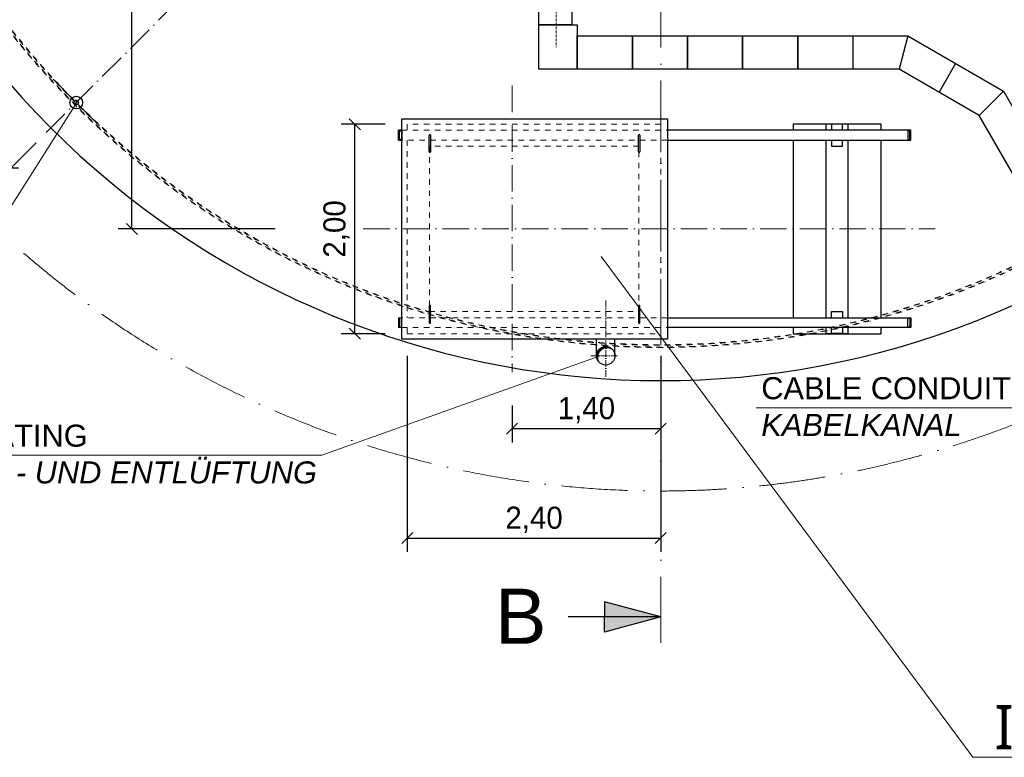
# Model space of a CAD drawing. Header units: millimetres. Extents: x -14064 to 10606674, y -83552 to 74051.
# Tile 594 of 656: x -4857 to 4076, y 807 to 7497. Entities that reach past the tile are written whole.
import ezdxf

# ---------------------------------------------------------------- set-up
doc = ezdxf.new("R2010")
doc.units = ezdxf.units.MM
doc.linetypes.add('ACAD_ISO10W100', pattern=[18, 12, -3, 0, -3])
doc.linetypes.add('JIS_02_1.0', pattern=[2, 1, -1])
doc.layers.add('Bemaßung', color=7, linetype='Continuous', lineweight=9)
doc.layers.add('Beschriftung', color=7, linetype='Continuous', lineweight=9)
doc.layers.add('Kabeltrasse', color=7, linetype='Continuous', plot=False)
doc.styles.add('LBB3.5M1000', font='isocp.shx', dxfattribs={"height": 3.5})
doc.dimstyles.new('DIN', dxfattribs={"dimtxt": 2.5, "dimasz": 2.5, "dimexe": 1.25, "dimexo": 0.625, "dimtad": 1, "dimtih": 1, "dimdec": 4, "dimdsep": 46, "dimlunit": 6, "dimtxsty": 'Standard', "dimcen": 2.5, "dimadec": 0, "dimazin": 0, "dimtfac": 1, "dimtdec": 4, "dimtmove": 0, "dimatfit": 3, "dimfxl": 0, "dimtvp": 1, "dimtolj": 1, "dimtzin": 0, "dimarcsym": 0})

# ---------------------------------------------------------------- blocks, each defined once
blk = doc.blocks.new('_Oblique')
at = {"color": 0, "linetype": 'ByBlock', "lineweight": -2}
blk.add_line((-0.5, -0.5), (0.5, 0.5), dxfattribs=at)
blk = doc.blocks.new('*D48')
at = {"layer": 'Bemaßung', "color": 0, "lineweight": -2, "transparency": 16777216}
for p, q in [((-1540.4, 6548.9), (-1941.5, 6548.9)), ((-1816.5, 4648.9), (-1816.5, 6548.9)), ((-1540.4, 4648.9), (-1941.5, 4648.9))]:
    blk.add_line(p, q, dxfattribs=at)
at = {"layer": 'DEFPOINTS', "color": 0, "transparency": 16777216}
for p in [(-1816.5, 6548.9), (-1340.4, 6548.9), (-1340.4, 4648.9)]:
    blk.add_point(p, dxfattribs=at)
at = {"layer": 'Bemaßung', "color": 0, "lineweight": -2, "transparency": 16777216, "xscale": 100, "yscale": 100, "zscale": 100}
for p, rotation in [((-1816.5, 6548.9), 90), ((-1816.5, 4648.9), 270)]:
    blk.add_blockref('_Oblique', p, dxfattribs=dict(at, rotation=rotation))
at = {"layer": 'Bemaßung', "color": 0, "transparency": 16777216, "insert": (-1983.2, 5598.9), "char_height": 200, "attachment_point": 5, "rotation": 90}
blk.add_mtext('\\A1;2,00', dxfattribs=at)
blk = doc.blocks.new('*D49')
at = {"layer": 'Bemaßung', "color": 0, "lineweight": -2, "transparency": 16777216}
for p, q in [((-1340.4, 4448.9), (-1340.4, 2669.5)), ((959.6, 4448.9), (959.6, 2669.5)), ((-1340.4, 2794.5), (959.6, 2794.5))]:
    blk.add_line(p, q, dxfattribs=at)
at = {"layer": 'DEFPOINTS', "color": 0, "transparency": 16777216}
for p in [(-1340.4, 4648.9), (959.6, 4648.9), (959.6, 2794.5)]:
    blk.add_point(p, dxfattribs=at)
at = {"layer": 'Bemaßung', "color": 0, "lineweight": -2, "transparency": 16777216, "xscale": 100, "yscale": 100, "zscale": 100, "rotation": 180}
blk.add_blockref('_Oblique', (-1340.4, 2794.5), dxfattribs=at)
at = {"layer": 'Bemaßung', "color": 0, "lineweight": -2, "transparency": 16777216, "xscale": 100, "yscale": 100, "zscale": 100}
blk.add_blockref('_Oblique', (959.6, 2794.5), dxfattribs=at)
at = {"layer": 'Bemaßung', "color": 0, "transparency": 16777216, "insert": (-190.4, 2961.1), "char_height": 200, "attachment_point": 5}
blk.add_mtext('\\A1;2,40', dxfattribs=at)
blk = doc.blocks.new('*D50')
at = {"layer": 'Bemaßung', "color": 0, "lineweight": -2, "transparency": 16777216}
for p, q in [((-390.4, 3998.9), (-390.4, 3663.2)), ((959.6, 3950.7), (959.6, 3663.2)), ((-390.4, 3788.2), (959.6, 3788.2))]:
    blk.add_line(p, q, dxfattribs=at)
at = {"layer": 'DEFPOINTS', "color": 0, "transparency": 16777216}
for p in [(-390.4, 4298.9), (959.6, 4250.7), (959.6, 3788.2)]:
    blk.add_point(p, dxfattribs=at)
at = {"layer": 'Bemaßung', "color": 0, "lineweight": -2, "transparency": 16777216, "xscale": 100, "yscale": 100, "zscale": 100, "rotation": 180}
blk.add_blockref('_Oblique', (-390.4, 3788.2), dxfattribs=at)
at = {"layer": 'Bemaßung', "color": 0, "lineweight": -2, "transparency": 16777216, "xscale": 100, "yscale": 100, "zscale": 100}
blk.add_blockref('_Oblique', (959.6, 3788.2), dxfattribs=at)
at = {"layer": 'Bemaßung', "color": 0, "transparency": 16777216, "insert": (284.6, 3954.9), "char_height": 200, "attachment_point": 5}
blk.add_mtext('\\A1;1,40', dxfattribs=at)
blk = doc.blocks.new('*D59')
at = {"layer": 'Bemaßung', "color": 0, "lineweight": -2, "transparency": 16777216}
for p, q in [((-2540.4, 12048.9), (-3964.2, 12048.9)), ((-3839.2, 5598.9), (-3839.2, 12048.9)), ((-2540.4, 5598.9), (-3964.2, 5598.9))]:
    blk.add_line(p, q, dxfattribs=at)
at = {"layer": 'DEFPOINTS', "color": 0, "transparency": 16777216}
for p in [(-3839.2, 12048.9), (-1740.4, 12048.9), (-1740.4, 5598.9)]:
    blk.add_point(p, dxfattribs=at)
at = {"layer": 'Bemaßung', "color": 0, "lineweight": -2, "transparency": 16777216, "xscale": 100, "yscale": 100, "zscale": 100}
for p, rotation in [((-3839.2, 12048.9), 90), ((-3839.2, 5598.9), 270)]:
    blk.add_blockref('_Oblique', p, dxfattribs=dict(at, rotation=rotation))
at = {"layer": 'Bemaßung', "color": 0, "transparency": 16777216, "insert": (-3989.2, 8823.9), "char_height": 200, "attachment_point": 5, "rotation": 90}
blk.add_mtext('\\A1;6.45', dxfattribs=at)
blk = doc.blocks.new('*D96')
at = {"layer": 'Bemaßung', "color": 0, "lineweight": -2, "transparency": 16777216}
blk.add_line((-4708.3, 6381), (-5026, 6063.3), dxfattribs=at)
blk.add_arc((959.6, 12048.9), 8339.9, 180, 225, dxfattribs=at)
at = {"layer": 'DEFPOINTS', "color": 0, "transparency": 16777216}
for p in [(-8395, 12048.9), (7307.9, 12048.9), (-7096.1, 9890.4), (-3174, 7915.3), (-4664.1, 6425.1)]:
    blk.add_point(p, dxfattribs=at)
at = {"layer": 'Bemaßung', "color": 0, "lineweight": -2, "transparency": 16777216, "xscale": 100, "yscale": 100, "zscale": 100}
for p, rotation in [((-7380.3, 12048.9), 90), ((-4937.6, 6151.7), 314.9999999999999)]:
    blk.add_blockref('_Oblique', p, dxfattribs=dict(at, rotation=rotation))
at = {"layer": 'Bemaßung', "color": 0, "transparency": 16777216, "insert": (-6606.8, 8914.8), "char_height": 200, "attachment_point": 5, "rotation": 292.5}
blk.add_mtext('\\A1;45°', dxfattribs=at)

msp = doc.modelspace()

# ---------------------------------------------------------------- hatches: boundary and pattern name
for points in [[(959.59703, 2079.98854), (447.40454, 2217.2301), (447.40454, 2079.98854)], [(959.59703, 2079.98854), (447.40454, 2079.98854), (447.40454, 1942.74698)]]:
    msp.add_hatch(color=256).paths.add_polyline_path(points)
at = {"layer": 'Beschriftung'}
for points in [[(459.59703, 4533.03088, 0.4142135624), (375.44703, 4448.88088), (389.03969, 4448.88088, -0.316340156), (459.59703, 4519.43822)], [(459.59703, 4533.03088), (459.59703, 4519.43822, -0.1800703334), (519.10006, 4508.38392, 0.1989123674)], [(389.03969, 4448.88088), (375.44703, 4448.88088, 0.1989123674), (400.09399, 4389.37785, -0.1800703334)]]:
    msp.add_hatch(color=256, dxfattribs=at).paths.add_polyline_path(points)

# ---------------------------------------------------------------- linework, layer by layer
at = {"linetype": 'ACAD_ISO10W100', "lineweight": 18, "ltscale": 50}
msp.add_line((959.59703, 1843.52029), (959.59703, 8722.80898), dxfattribs=at)
at = {"linetype": 'ACAD_ISO10W100', "lineweight": 18, "ltscale": 20}
for p, q in [((-3173.96594, 7915.31791), (-4664.13414, 6425.14972)), ((-4554.84601, 6956.01509), (-4133.26876, 6534.43785)), ((-390.40297, 6898.88088), (-390.40297, 4298.88088)), ((-1740.40297, 5598.88088), (3449.59703, 5598.88088))]:
    msp.add_line(p, q, dxfattribs=at)
for p, q in [((2701.79165, 7348.88088), (2701.79165, 7048.88088)), ((3201.79165, 7348.88088), (3121.40689, 7048.88088)), ((3634.80435, 7098.88088), (3484.80435, 6839.07326)), ((4067.81705, 6848.88088), (3848.20181, 6629.26564)), ((2459.59703, 6493.69952), (2459.59703, 6548.88088)), ((2659.59703, 6548.88088), (2459.59703, 6548.88088)), ((2659.59703, 6493.69952), (2659.59703, 6548.88088)), ((-1420.40297, 6403.69952), (-1420.40297, 6493.69952)), ((-1390.40297, 6493.69952), (-1420.40297, 6493.69952)), ((-1410.40297, 6403.69952), (-1410.40297, 6493.69952)), ((-1141.40297, 6298.88088), (-1141.40297, 6448.88088)), ((-1129.40297, 6448.88088), (-1129.40297, 6298.88088)), ((758.59703, 6298.88088), (758.59703, 6448.88088)), ((770.59703, 6448.88088), (770.59703, 6298.88088)), ((3229.59703, 6493.69952), (1019.59703, 6493.69952)), ((3219.59703, 6403.69952), (3219.59703, 6493.69952)), ((3229.59703, 6403.69952), (3229.59703, 6493.69952)), ((-1420.40297, 6403.69952), (-1390.40297, 6403.69952)), ((1019.59703, 6403.69952), (3229.59703, 6403.69952)), ((2459.59703, 4794.06225), (2459.59703, 6403.69952)), ((2659.59703, 4794.06225), (2659.59703, 6403.69952)), ((-1141.40297, 4898.88088), (-1141.40297, 4748.88088)), ((-1129.40297, 4748.88088), (-1129.40297, 4898.88088)), ((758.59703, 4898.88088), (758.59703, 4748.88088)), ((770.59703, 4748.88088), (770.59703, 4898.88088)), ((-1420.40297, 4794.06225), (-1420.40297, 4704.06225)), ((-1420.40297, 4794.06225), (-1390.40297, 4794.06225)), ((-1410.40297, 4794.06225), (-1410.40297, 4704.06225)), ((1019.59703, 4794.06225), (3229.59703, 4794.06225)), ((3219.59703, 4794.06225), (3219.59703, 4704.06225)), ((3229.59703, 4794.06225), (3229.59703, 4704.06225)), ((-1390.40297, 4704.06225), (-1420.40297, 4704.06225)), ((3229.59703, 4704.06225), (1019.59703, 4704.06225)), ((2459.59703, 4648.88088), (2459.59703, 4704.06225)), ((2659.59703, 4648.88088), (2459.59703, 4648.88088)), ((2659.59703, 4648.88088), (2659.59703, 4704.06225)), ((375.44703, 4448.88088), (375.44703, 4598.88088)), ((543.74703, 4448.88088), (543.74703, 4598.88088)), ((959.59703, 2079.98854), (447.40454, 2217.2301)), ((447.40454, 2217.2301), (447.40454, 2079.98854)), ((959.59703, 2079.98854), (119.68306, 2079.98854)), ((959.59703, 2079.98854), (447.40454, 1942.74698)), ((447.40454, 1942.74698), (447.40454, 2079.98854))]:
    msp.add_line(p, q)
at = {"linetype": 'JIS_02_1.0', "lineweight": 18, "ltscale": 50}
for p, q in [((959.59703, 6548.88088), (-1340.40297, 6548.88088)), ((-1340.40297, 6548.88088), (-1340.40297, 6493.69952)), ((959.59703, 6493.69952), (959.59703, 6548.88088)), ((-1390.40297, 6493.69952), (1019.59703, 6493.69952)), ((1019.59703, 6403.69952), (-1390.40297, 6403.69952)), ((-1340.40297, 6403.69952), (-1340.40297, 4794.06225)), ((759.59703, 6348.88088), (-1140.40297, 6348.88088)), ((-1140.40297, 6348.88088), (-1140.40297, 4848.88088)), ((759.59703, 4848.88088), (759.59703, 6348.88088)), ((959.59703, 4794.06225), (959.59703, 6403.69952)), ((-1140.40297, 4848.88088), (759.59703, 4848.88088)), ((1019.59703, 4794.06225), (-1390.40297, 4794.06225)), ((-1390.40297, 4704.06225), (1019.59703, 4704.06225)), ((-1340.40297, 4704.06225), (-1340.40297, 4648.88088)), ((-1340.40297, 4648.88088), (959.59703, 4648.88088)), ((959.59703, 4648.88088), (959.59703, 4704.06225))]:
    msp.add_line(p, q, dxfattribs=at)
at = {"linetype": 'ACAD_ISO10W100', "lineweight": 18, "ltscale": 5}
for p, q in [((459.59703, 4948.88088), (459.59703, 4248.88088)), ((325.44703, 4448.88088), (593.74703, 4448.88088))]:
    msp.add_line(p, q, dxfattribs=at)
for points in [[(151.79165, 7624.73088), (151.79165, 7448.88088), (-148.20835, 7448.88088), (-148.20835, 7624.73088)], [(3121.40689, 7048.88088), (2201.79165, 7048.88088), (2201.79165, 7348.88088), (3201.79165, 7348.88088)], [(3201.79165, 7348.88088), (4067.81705, 6848.88088)], [(3848.20181, 6629.26564), (3121.40689, 7048.88088)], [(4067.81705, 6848.88088), (4567.81705, 5982.85548), (4308.00943, 5832.85548), (3848.20181, 6629.26564)], [(2959.59703, 6493.69952), (2959.59703, 6548.88088), (2159.59703, 6548.88088), (2159.59703, 6493.69952)], [(2609.59703, 6493.69952), (2609.59703, 6548.69952), (2509.59703, 6548.69952), (2509.59703, 6493.69952)], [(-1410.40297, 6488.69952), (-1390.40297, 6488.69952), (-1390.40297, 6408.69952), (-1410.40297, 6408.69952)], [(3219.59703, 6488.69952), (3199.59703, 6488.69952), (3199.59703, 6408.69952), (3219.59703, 6408.69952)], [(2159.59703, 6403.69952), (2159.59703, 4794.06225)], [(2509.59703, 6403.69952), (2509.59703, 6348.69952), (2609.59703, 6348.69952), (2609.59703, 6403.69952)], [(2959.59703, 4794.06225), (2959.59703, 6403.69952)], [(2509.59703, 4794.06225), (2509.59703, 4849.06225), (2609.59703, 4849.06225), (2609.59703, 4794.06225)], [(-1410.40297, 4709.06225), (-1390.40297, 4709.06225), (-1390.40297, 4789.06225), (-1410.40297, 4789.06225)], [(3219.59703, 4709.06225), (3199.59703, 4709.06225), (3199.59703, 4789.06225), (3219.59703, 4789.06225)], [(2159.59703, 4704.06225), (2159.59703, 4648.88088), (2959.59703, 4648.88088), (2959.59703, 4704.06225)], [(2609.59703, 4704.06225), (2609.59703, 4649.06225), (2509.59703, 4649.06225), (2509.59703, 4704.06225)]]:
    msp.add_lwpolyline(points)
for points in [[(-148.20835, 7448.88088), (201.79165, 7448.88088), (201.79165, 7048.88088), (-148.20835, 7048.88088)], [(701.79165, 7048.88088), (201.79165, 7048.88088), (201.79165, 7348.88088), (701.79165, 7348.88088)], [(1201.79165, 7048.88088), (701.79165, 7048.88088), (701.79165, 7348.88088), (1201.79165, 7348.88088)], [(1701.79165, 7048.88088), (1201.79165, 7048.88088), (1201.79165, 7348.88088), (1701.79165, 7348.88088)], [(2201.79165, 7048.88088), (1701.79165, 7048.88088), (1701.79165, 7348.88088), (2201.79165, 7348.88088)], [(-1390.40297, 6598.88088), (1019.59703, 6598.88088), (1019.59703, 4598.88088), (-1390.40297, 4598.88088)]]:
    msp.add_lwpolyline(points, close=True)
at = {"linetype": 'JIS_02_1.0', "lineweight": 18, "ltscale": 50}
for radius in [7525, 7505, 7500]:
    msp.add_circle((959.59703, 12048.88088), radius, dxfattribs=at)
for centre, radius in [((-4344.05738, 6745.22647), 57.91335), ((-4344.05738, 6745.22647), 19.1662), ((459.59703, 4448.88088), 84.15)]:
    msp.add_circle(centre, radius)
at = {"linetype": 'JIS_02_1.0', "lineweight": 18, "ltscale": 5}
for radius in [21.2, 19.2]:
    msp.add_circle((-4344.05738, 6745.22647), radius, dxfattribs=at)
at = {"linetype": 'ACAD_ISO10W100', "lineweight": 18, "ltscale": 50}
msp.add_arc((959.59703, 12048.88088), 8825, 199.870168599, 104.46523252, dxfattribs=at)
for centre, radius, start, end in [((959.59703, 12048.88088), 7825, 314.544492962, 298.475331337), ((-1135.40297, 6448.88088), 6, 0, 180), ((764.59703, 6448.88088), 6, 0, 180), ((-1135.40297, 6298.88088), 6, 180, 0), ((764.59703, 6298.88088), 6, 180, 0), ((-1135.40297, 4898.88088), 6, 0, 180), ((764.59703, 4898.88088), 6, 0, 180), ((-1135.40297, 4748.88088), 6, 180, 0), ((764.59703, 4748.88088), 6, 180, 0)]:
    msp.add_arc(centre, radius, start, end)
at = {"linetype": 'JIS_02_1.0', "lineweight": 18, "ltscale": 50}
msp.add_arc((959.59703, 12048.88088), 7521, 6.872765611, 298.413688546, dxfattribs=at)
at = {"layer": 'Beschriftung', "lineweight": 13}
for p, q in [((-5373.78804, 5122.16957), (-4346.37247, 6735.20998)), ((3790.61959, 806.67347), (419.21982, 5350.21506)), ((-2114.86329, 3547.68811), (409.59703, 4448.88088)), ((4178.99222, 3975.1778), (1823.92939, 3975.1778)), ((-6970.08193, 3547.68811), (-2114.86329, 3547.68811)), ((3790.61959, 806.67347), (11418.32167, 806.67347))]:
    msp.add_line(p, q, dxfattribs=at)
at = {"layer": 'Beschriftung'}
msp.add_arc((474.49898, 4433.97893), 86.74883, 59.059982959, 210.940017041, dxfattribs=at)
at = {"layer": 'Kabeltrasse', "linetype": 'ACAD_ISO10W100', "lineweight": 18, "ltscale": 2}
msp.add_line((9.59703, 8301.80431), (9.59703, 7248.88088), dxfattribs=at)

# ---------------------------------------------------------------- texts
at = {"layer": 'Beschriftung', "attachment_point": 1, "style": 'LBB3.5M1000'}
for s, insert, char_height, width in [('{\\fArial|b0|i0|c0|p34;\\C256;CABLE CONDUIT\\P\\fArial|b0|i1|c0|p34;KABELKANAL}', (1871.14115, 4254.41617), 200, 4960.0454988), ('{\\fArial|b0|i0|c0|p34;\\C256;TANK VENTILATING\\P\\fArial|b0|i1|c0|p34;BEHÄLTER BE - UND ENTLÜFTUNG}', (-6894.48482, 3823.89804), 200, 6779.5439945), ('{\\fArial|b0|i0|c0|p34;B}', (-543.69005, 2335.88545), 500, 335.8461916), ('{\\fSegoe UI|b0|i0|c0|p34;\\H2x;\\C256;II}', (3986.36728, 1280.10701), 200, 517.2088703)]:
    msp.add_mtext(s, dxfattribs=dict(at, insert=insert, char_height=char_height, width=width))

# ---------------------------------------------------------------- dimensions: what is measured, and where the dimension line sits
at = {"layer": 'Bemaßung'}
dim = msp.add_angular_dim_2l(base=(-7096.08734, 9890.36676), line1=((-8394.95127, 12048.88088), (7307.91293, 12048.88088)), line2=((-3173.96594, 7915.31791), (-4664.13414, 6425.14972)), dimstyle='DIN', override={"dimscale": 100, "dimtxt": 2, "dimasz": 1, "dimgap": 0.5, "dimtih": 0, "dimblk1": 'Oblique', "dimblk2": 'Oblique', "dimsah": 1, "dimtmove": 2}, dxfattribs=at)
dim.commit()
dim.dimension.update_dxf_attribs({"geometry": '*D96', "text_midpoint": (-6606.84528, 8914.75786)})
for base, p1, p2, text, override, picture, middle in [((-3839.21202, 12048.88088), (-1740.40297, 5598.88088), (-1740.40297, 12048.88088), '6.45', {"dimscale": 100, "dimtxt": 2, "dimasz": 1, "dimexo": 8, "dimgap": 0.5, "dimtih": 0, "dimblk1": 'Oblique', "dimblk2": 'Oblique', "dimsah": 1, "dimtmove": 2}, '*D59', (-3989.21202, 8823.88088)), ((-1816.51694, 6548.88088), (-1340.40297, 4648.88088), (-1340.40297, 6548.88088), '2,00', {"dimscale": 100, "dimtxt": 2, "dimasz": 1, "dimexo": 2, "dimgap": 0.5, "dimtih": 0, "dimblk1": 'Oblique', "dimblk2": 'Oblique', "dimsah": 1, "dimtmove": 2}, '*D48', (-1983.18361, 5598.88088))]:
    dim = msp.add_linear_dim(base=base, p1=p1, p2=p2, angle=90, text=text, dimstyle='DIN', override=override, dxfattribs=at)
    dim.commit()
    dim.dimension.update_dxf_attribs({"geometry": picture, "text_midpoint": middle})
for base, p1, p2, text, override, picture, middle in [((959.59703, 2794.45974), (-1340.40297, 4648.88088), (959.59703, 4648.88088), '2,40', {"dimscale": 100, "dimtxt": 2, "dimasz": 1, "dimexo": 2, "dimgap": 0.5, "dimtih": 0, "dimblk1": 'Oblique', "dimblk2": 'Oblique', "dimsah": 1, "dimtmove": 2}, '*D49', (-190.40297, 2961.12641)), ((959.59703, 3788.19687), (-390.40297, 4298.88088), (959.59703, 4250.73565), '1,40', {"dimscale": 100, "dimtxt": 2, "dimasz": 1, "dimexo": 3, "dimgap": 0.5, "dimtih": 0, "dimblk1": 'Oblique', "dimblk2": 'Oblique', "dimsah": 1, "dimtmove": 2}, '*D50', (284.59703, 3954.86353))]:
    dim = msp.add_linear_dim(base=base, p1=p1, p2=p2, text=text, dimstyle='DIN', override=override, dxfattribs=at)
    dim.commit()
    dim.dimension.update_dxf_attribs({"geometry": picture, "text_midpoint": middle})

doc.saveas('drawing.dxf')
